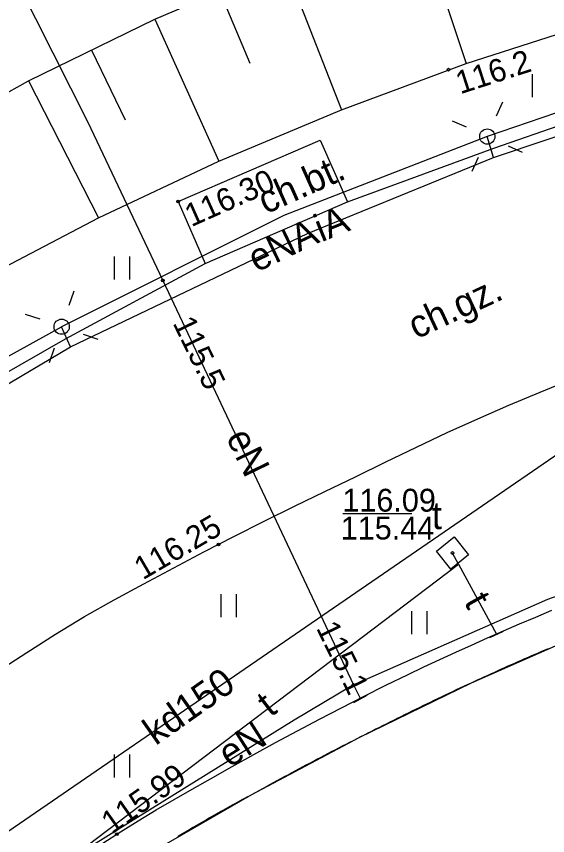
# Model space of a CAD drawing. Extents: x 6434771 to 6436222, y 5663454 to 5664782.
# Drawn here: x 6435471.46 to 6435488.88, y 5664193.12 to 5664220 of the extents above; entities that cross this region are included whole.
import ezdxf

# ---------------------------------------------------------------- set-up
doc = ezdxf.new("R2010")
doc.units = 0
for name, color, linetype in [('Warstwa 1', 7, 'Continuous'), ('Warstwa 10', 7, 'Continuous'), ('Warstwa 11', 7, 'Continuous'), ('Warstwa 12', 7, 'Continuous'), ('Warstwa 13', 7, 'Continuous'), ('Warstwa 14', 7, 'Continuous'), ('Warstwa 2', 7, 'Continuous'), ('Warstwa 20', 7, 'Continuous'), ('Warstwa 21', 7, 'Continuous'), ('Warstwa 25', 7, 'Continuous'), ('Warstwa 4', 7, 'Continuous'), ('Warstwa 5', 7, 'Continuous'), ('Warstwa 6', 7, 'Continuous'), ('Warstwa 7', 7, 'Continuous'), ('Warstwa 9', 7, 'Continuous')]:
    doc.layers.add(name, color=color, linetype=linetype)

msp = doc.modelspace()

# ---------------------------------------------------------------- linework, layer by layer
at = {"layer": 'Warstwa 1'}
for p, q in [((6435486.378, 5664198.136), (6435489.776, 5664199.625)), ((6435482.696, 5664196.34), (6435486.378, 5664198.136)), ((6435479.183, 5664194.472), (6435482.696, 5664196.34)), ((6435475.88, 5664192.562), (6435479.183, 5664194.472))]:
    msp.add_line(p, q, dxfattribs=at)
at = {"layer": 'Warstwa 10'}
for p, q in [((6435484.559, 5664223.389), (6435486.206, 5664218.457)), ((6435475.999, 5664219.916), (6435480.238, 5664221.753)), ((6435480.238, 5664221.753), (6435482.117, 5664216.941)), ((6435478.119, 5664220.834), (6435479.113, 5664218.465)), ((6435471.849, 5664217.884), (6435475.999, 5664219.916)), ((6435475.999, 5664219.916), (6435478.097, 5664215.251)), ((6435486.206, 5664218.457), (6435490.357, 5664219.797)), ((6435473.924, 5664218.9), (6435475.024, 5664216.611)), ((6435482.117, 5664216.941), (6435486.206, 5664218.457)), ((6435467.8, 5664215.66), (6435471.849, 5664217.884)), ((6435471.849, 5664217.884), (6435474.152, 5664213.392)), ((6435478.097, 5664215.251), (6435482.117, 5664216.941)), ((6435474.152, 5664213.392), (6435478.097, 5664215.251)), ((6435470.291, 5664211.365), (6435474.152, 5664213.392))]:
    msp.add_line(p, q, dxfattribs=at)
at = {"layer": 'Warstwa 11'}
for points in [[(6435486.378, 5664198.136), (6435486.487, 5664198.186), (6435486.596, 5664198.237), (6435486.706, 5664198.287), (6435486.815, 5664198.337), (6435486.925, 5664198.387), (6435487.034, 5664198.438), (6435487.145, 5664198.487), (6435487.255, 5664198.537), (6435487.364, 5664198.587), (6435487.474, 5664198.635), (6435487.584, 5664198.685), (6435487.694, 5664198.734), (6435487.805, 5664198.782), (6435487.915, 5664198.831), (6435488.026, 5664198.88), (6435488.135, 5664198.928), (6435488.246, 5664198.977), (6435488.357, 5664199.025), (6435488.467, 5664199.072), (6435488.578, 5664199.12), (6435488.689, 5664199.168), (6435488.8, 5664199.215), (6435488.911, 5664199.262)], [(6435479.183, 5664194.472), (6435479.301, 5664194.538), (6435479.419, 5664194.603), (6435479.536, 5664194.668), (6435479.654, 5664194.733), (6435479.772, 5664194.797), (6435479.891, 5664194.862), (6435480.009, 5664194.926), (6435480.127, 5664194.99), (6435480.245, 5664195.055), (6435480.364, 5664195.118), (6435480.483, 5664195.182), (6435480.6, 5664195.245), (6435480.719, 5664195.309), (6435480.838, 5664195.372), (6435480.957, 5664195.436), (6435481.076, 5664195.499), (6435481.195, 5664195.562), (6435481.314, 5664195.625), (6435481.433, 5664195.687), (6435481.553, 5664195.75), (6435481.671, 5664195.812), (6435481.791, 5664195.874), (6435481.91, 5664195.937), (6435482.03, 5664195.998), (6435482.149, 5664196.061), (6435482.269, 5664196.122), (6435482.389, 5664196.184), (6435482.509, 5664196.245), (6435482.628, 5664196.306), (6435482.748, 5664196.367), (6435482.868, 5664196.428), (6435482.988, 5664196.49), (6435483.108, 5664196.55), (6435483.228, 5664196.611), (6435483.349, 5664196.671), (6435483.469, 5664196.731), (6435483.589, 5664196.791), (6435483.71, 5664196.852), (6435483.83, 5664196.911), (6435483.951, 5664196.971), (6435484.071, 5664197.03), (6435484.192, 5664197.09), (6435484.313, 5664197.15), (6435484.434, 5664197.208), (6435484.555, 5664197.268), (6435484.676, 5664197.326), (6435484.797, 5664197.386), (6435484.918, 5664197.444), (6435485.039, 5664197.503), (6435485.161, 5664197.56), (6435485.282, 5664197.619), (6435485.403, 5664197.676), (6435485.525, 5664197.735), (6435485.647, 5664197.792), (6435485.768, 5664197.85), (6435485.89, 5664197.908), (6435486.012, 5664197.965), (6435486.133, 5664198.023), (6435486.255, 5664198.079), (6435486.378, 5664198.136)], [(6435476.749, 5664193.094), (6435476.827, 5664193.14), (6435476.904, 5664193.186), (6435476.982, 5664193.232), (6435477.059, 5664193.278), (6435477.137, 5664193.324), (6435477.215, 5664193.369), (6435477.293, 5664193.415), (6435477.371, 5664193.46), (6435477.448, 5664193.506), (6435477.527, 5664193.551), (6435477.605, 5664193.596), (6435477.683, 5664193.641), (6435477.761, 5664193.687), (6435477.84, 5664193.731), (6435477.919, 5664193.776), (6435477.997, 5664193.82), (6435478.076, 5664193.865), (6435478.154, 5664193.909), (6435478.233, 5664193.953), (6435478.311, 5664193.997), (6435478.391, 5664194.041), (6435478.469, 5664194.084), (6435478.548, 5664194.128), (6435478.627, 5664194.171), (6435478.707, 5664194.215), (6435478.785, 5664194.258), (6435478.865, 5664194.301), (6435478.944, 5664194.344), (6435479.024, 5664194.387), (6435479.103, 5664194.429), (6435479.183, 5664194.472)]]:
    msp.add_lwpolyline(points, dxfattribs=at)
at = {"layer": 'Warstwa 12'}
for points in [[(6435470.937, 5664222.223), (6435473.799, 5664216.538), (6435476.256, 5664211.338), (6435482.507, 5664198.062)], [(6435499.98, 5664220.17), (6435493.622, 5664218.359), (6435486.9, 5664216.06)], [(6435487.1, 5664215.37), (6435496.2, 5664218.43), (6435500.11, 5664219.41)], [(6435487.1, 5664215.37), (6435496.2, 5664218.43), (6435500.11, 5664219.41)], [(6435486.9, 5664216.06), (6435480.232, 5664213.471), (6435472.94, 5664209.82)], [(6435487.1, 5664215.37), (6435486.9, 5664216.06)], [(6435487.1, 5664215.37), (6435486.9, 5664216.06)], [(6435473.23, 5664209.16), (6435481, 5664212.88), (6435487.1, 5664215.37)], [(6435473.23, 5664209.16), (6435481, 5664212.88), (6435487.1, 5664215.37)], [(6435458.161, 5664200.227), (6435465.709, 5664205.826), (6435472.94, 5664209.82)], [(6435473.23, 5664209.16), (6435472.94, 5664209.82)], [(6435473.23, 5664209.16), (6435472.94, 5664209.82)], [(6435449.597, 5664192.002), (6435454.4, 5664196.35), (6435465.08, 5664204.32), (6435473.23, 5664209.16)], [(6435449.597, 5664192.002), (6435454.4, 5664196.35), (6435465.08, 5664204.32), (6435473.23, 5664209.16)], [(6435482.507, 5664198.062), (6435488.881, 5664200.876), (6435496.414, 5664203.545), (6435504.678, 5664205.535), (6435512.459, 5664206.351), (6435520.429, 5664205.495), (6435525.132, 5664204.068), (6435528.683, 5664202.475), (6435528.858, 5664202.893), (6435534.374, 5664198.346), (6435538.182, 5664194.05), (6435539.957, 5664190.909)], [(6435485.955, 5664202.031), (6435485.759, 5664202.393)], [(6435472.368, 5664191.725), (6435485.955, 5664202.031)], [(6435485.955, 5664202.031), (6435487.207, 5664199.726)], [(6435482.507, 5664198.062), (6435480.562, 5664196.906), (6435472.224, 5664191.726)], [(6435482.507, 5664198.062), (6435482.741, 5664197.61)]]:
    msp.add_lwpolyline(points, dxfattribs=at)
at = {"layer": 'Warstwa 13'}
msp.add_circle((6435485.631, 5664218.256), 0.045, dxfattribs=at)
at = {"layer": 'Warstwa 14'}
msp.add_line((6435484.424, 5664203.68), (6435482.164, 5664203.68), dxfattribs=at)
for centre in [(6435476.256, 5664211.338), (6435485.759, 5664202.393), (6435482.507, 5664198.062)]:
    msp.add_circle(centre, 0.045, dxfattribs=at)
at = {"layer": 'Warstwa 2'}
for centre in [(6435486.9, 5664216.06), (6435472.94, 5664209.82)]:
    msp.add_circle(centre, 0.25, dxfattribs=at)
at = {"layer": 'Warstwa 20'}
for p, q in [((6435475.999, 5664219.916), (6435480.238, 5664221.753)), ((6435471.849, 5664217.884), (6435475.999, 5664219.916)), ((6435467.8, 5664215.66), (6435471.849, 5664217.884)), ((6435486.981, 5664199.619), (6435487.433, 5664199.833)), ((6435482.522, 5664197.49), (6435482.96, 5664197.73))]:
    msp.add_line(p, q, dxfattribs=at)
at = {"layer": 'Warstwa 21'}
for p, q in [((6435486.206, 5664218.457), (6435490.357, 5664219.797)), ((6435482.117, 5664216.941), (6435486.206, 5664218.457)), ((6435478.097, 5664215.251), (6435482.117, 5664216.941)), ((6435474.152, 5664213.392), (6435478.097, 5664215.251)), ((6435470.291, 5664211.365), (6435474.152, 5664213.392))]:
    msp.add_line(p, q, dxfattribs=at)
at = {"layer": 'Warstwa 25'}
for centre in [(6435476.758, 5664213.933), (6435478.082, 5664202.676), (6435474.747, 5664193.166)]:
    msp.add_circle(centre, 0.045, dxfattribs=at)
at = {"layer": 'Warstwa 4'}
for points in [[(6435487.204, 5664216.746), (6435487.407, 5664217.203)], [(6435486.214, 5664216.364), (6435485.757, 5664216.567)], [(6435487.586, 5664215.756), (6435488.043, 5664215.553)], [(6435486.596, 5664215.374), (6435486.393, 5664214.917)], [(6435473.183, 5664210.529), (6435473.346, 5664211.002)], [(6435472.231, 5664210.063), (6435471.758, 5664210.226)], [(6435473.649, 5664209.577), (6435474.122, 5664209.414)], [(6435472.697, 5664209.111), (6435472.534, 5664208.638)]]:
    msp.add_lwpolyline(points, dxfattribs=at)
msp.add_lwpolyline([(6435485.232, 5664202.45), (6435485.816, 5664202.92), (6435486.286, 5664202.336), (6435485.702, 5664201.866)], close=True, dxfattribs=at)
at = {"layer": 'Warstwa 5'}
for p, q in [((6435488.381, 5664217.354), (6435488.381, 5664218.104)), ((6435487.11, 5664215.678), (6435491.157, 5664217.089)), ((6435476.758, 5664213.933), (6435481.422, 5664215.946)), ((6435481.422, 5664215.946), (6435482.318, 5664213.915)), ((6435482.318, 5664213.915), (6435487.11, 5664215.678)), ((6435476.758, 5664213.933), (6435477.643, 5664211.892)), ((6435474.675, 5664211.373), (6435474.675, 5664212.123)), ((6435475.175, 5664211.373), (6435475.175, 5664212.123)), ((6435473.063, 5664209.417), (6435477.643, 5664211.892)), ((6435468.088, 5664206.567), (6435473.063, 5664209.417)), ((6435488.634, 5664207.676), (6435489.664, 5664208.094)), ((6435487.611, 5664207.245), (6435488.634, 5664207.676)), ((6435486.592, 5664206.8), (6435487.611, 5664207.245)), ((6435485.58, 5664206.343), (6435486.592, 5664206.8)), ((6435484.573, 5664205.872), (6435485.58, 5664206.343)), ((6435483.573, 5664205.388), (6435484.573, 5664205.872)), ((6435482.579, 5664204.892), (6435483.573, 5664205.388)), ((6435481.576, 5664204.415), (6435482.579, 5664204.892)), ((6435480.576, 5664203.931), (6435481.576, 5664204.415)), ((6435479.58, 5664203.438), (6435480.576, 5664203.931)), ((6435478.588, 5664202.936), (6435479.58, 5664203.438)), ((6435477.601, 5664202.427), (6435478.588, 5664202.936)), ((6435476.617, 5664201.91), (6435477.601, 5664202.427)), ((6435475.638, 5664201.384), (6435476.617, 5664201.91)), ((6435474.664, 5664200.851), (6435475.638, 5664201.384)), ((6435478.174, 5664200.29), (6435478.174, 5664201.04)), ((6435478.674, 5664200.29), (6435478.674, 5664201.04)), ((6435473.693, 5664200.309), (6435474.664, 5664200.851)), ((6435484.426, 5664199.733), (6435484.426, 5664200.483)), ((6435484.926, 5664199.733), (6435484.926, 5664200.483)), ((6435488.489, 5664200.291), (6435489.018, 5664200.514)), ((6435472.741, 5664199.725), (6435473.693, 5664200.309)), ((6435487.961, 5664200.065), (6435488.489, 5664200.291)), ((6435486.909, 5664199.606), (6435487.435, 5664199.837)), ((6435487.435, 5664199.837), (6435487.961, 5664200.065)), ((6435471.796, 5664199.13), (6435472.741, 5664199.725)), ((6435486.385, 5664199.372), (6435486.909, 5664199.606)), ((6435485.863, 5664199.136), (6435486.385, 5664199.372)), ((6435470.858, 5664198.525), (6435471.796, 5664199.13)), ((6435485.341, 5664198.897), (6435485.863, 5664199.136)), ((6435484.821, 5664198.655), (6435485.341, 5664198.897)), ((6435484.301, 5664198.411), (6435484.821, 5664198.655)), ((6435483.57, 5664198.051), (6435484.301, 5664198.411)), ((6435482.842, 5664197.685), (6435483.57, 5664198.051)), ((6435482.116, 5664197.315), (6435482.842, 5664197.685)), ((6435481.393, 5664196.938), (6435482.116, 5664197.315)), ((6435480.672, 5664196.557), (6435481.393, 5664196.938)), ((6435479.955, 5664196.17), (6435480.672, 5664196.557)), ((6435479.24, 5664195.779), (6435479.955, 5664196.17)), ((6435474.676, 5664195.026), (6435474.676, 5664195.776)), ((6435475.176, 5664195.026), (6435475.176, 5664195.776)), ((6435478.528, 5664195.382), (6435479.24, 5664195.779)), ((6435477.819, 5664194.979), (6435478.528, 5664195.382)), ((6435477.22, 5664194.647), (6435477.819, 5664194.979)), ((6435476.625, 5664194.307), (6435477.22, 5664194.647)), ((6435476.035, 5664193.96), (6435476.625, 5664194.307)), ((6435475.449, 5664193.605), (6435476.035, 5664193.96)), ((6435474.868, 5664193.243), (6435475.449, 5664193.605)), ((6435474.291, 5664192.874), (6435474.868, 5664193.243))]:
    msp.add_line(p, q, dxfattribs=at)
at = {"layer": 'Warstwa 6'}
msp.add_circle((6435485.759, 5664202.393), 0.045, dxfattribs=at)
at = {"layer": 'Warstwa 7'}
msp.add_lwpolyline([(6435468.996, 5664191.765), (6435494.352, 5664209.18), (6435531.175, 5664205.935), (6435546.135, 5664190.834)], dxfattribs=at)
at = {"layer": 'Warstwa 9'}
for p, q in [((6435487.11, 5664215.678), (6435491.157, 5664217.089)), ((6435476.758, 5664213.933), (6435481.422, 5664215.946)), ((6435481.422, 5664215.946), (6435482.318, 5664213.915)), ((6435482.318, 5664213.915), (6435487.11, 5664215.678)), ((6435476.758, 5664213.933), (6435477.643, 5664211.892)), ((6435477.643, 5664211.892), (6435482.318, 5664213.915)), ((6435477.643, 5664211.892), (6435482.318, 5664213.915)), ((6435473.063, 5664209.417), (6435477.643, 5664211.892)), ((6435468.088, 5664206.567), (6435473.063, 5664209.417)), ((6435488.634, 5664207.676), (6435489.664, 5664208.094)), ((6435487.611, 5664207.245), (6435488.634, 5664207.676)), ((6435486.592, 5664206.8), (6435487.611, 5664207.245)), ((6435485.58, 5664206.343), (6435486.592, 5664206.8)), ((6435484.573, 5664205.872), (6435485.58, 5664206.343)), ((6435483.573, 5664205.388), (6435484.573, 5664205.872)), ((6435482.579, 5664204.892), (6435483.573, 5664205.388)), ((6435481.576, 5664204.415), (6435482.579, 5664204.892)), ((6435480.576, 5664203.931), (6435481.576, 5664204.415)), ((6435479.58, 5664203.438), (6435480.576, 5664203.931)), ((6435478.588, 5664202.936), (6435479.58, 5664203.438)), ((6435477.601, 5664202.427), (6435478.588, 5664202.936)), ((6435476.617, 5664201.91), (6435477.601, 5664202.427)), ((6435475.638, 5664201.384), (6435476.617, 5664201.91)), ((6435474.664, 5664200.851), (6435475.638, 5664201.384)), ((6435473.693, 5664200.309), (6435474.664, 5664200.851)), ((6435488.489, 5664200.291), (6435489.018, 5664200.514)), ((6435472.741, 5664199.725), (6435473.693, 5664200.309)), ((6435487.961, 5664200.065), (6435488.489, 5664200.291)), ((6435486.909, 5664199.606), (6435487.435, 5664199.837)), ((6435487.435, 5664199.837), (6435487.961, 5664200.065)), ((6435471.796, 5664199.13), (6435472.741, 5664199.725)), ((6435486.385, 5664199.372), (6435486.909, 5664199.606)), ((6435485.863, 5664199.136), (6435486.385, 5664199.372)), ((6435470.858, 5664198.525), (6435471.796, 5664199.13)), ((6435485.341, 5664198.897), (6435485.863, 5664199.136)), ((6435488.246, 5664198.977), (6435488.357, 5664199.025)), ((6435488.357, 5664199.025), (6435488.467, 5664199.072)), ((6435488.467, 5664199.072), (6435488.578, 5664199.12)), ((6435488.578, 5664199.12), (6435488.689, 5664199.168)), ((6435488.689, 5664199.168), (6435488.8, 5664199.215)), ((6435488.8, 5664199.215), (6435488.911, 5664199.262)), ((6435484.821, 5664198.655), (6435485.341, 5664198.897)), ((6435487.584, 5664198.685), (6435487.694, 5664198.734)), ((6435487.694, 5664198.734), (6435487.805, 5664198.782)), ((6435487.805, 5664198.782), (6435487.915, 5664198.831)), ((6435487.915, 5664198.831), (6435488.026, 5664198.88)), ((6435488.026, 5664198.88), (6435488.135, 5664198.928)), ((6435488.135, 5664198.928), (6435488.246, 5664198.977)), ((6435484.301, 5664198.411), (6435484.821, 5664198.655)), ((6435487.034, 5664198.438), (6435487.145, 5664198.487)), ((6435487.145, 5664198.487), (6435487.255, 5664198.537)), ((6435487.255, 5664198.537), (6435487.364, 5664198.587)), ((6435487.364, 5664198.587), (6435487.474, 5664198.635)), ((6435487.474, 5664198.635), (6435487.584, 5664198.685)), ((6435483.57, 5664198.051), (6435484.301, 5664198.411)), ((6435486.487, 5664198.186), (6435486.596, 5664198.237)), ((6435486.596, 5664198.237), (6435486.706, 5664198.287)), ((6435486.706, 5664198.287), (6435486.815, 5664198.337)), ((6435486.815, 5664198.337), (6435486.925, 5664198.387)), ((6435486.925, 5664198.387), (6435487.034, 5664198.438)), ((6435482.842, 5664197.685), (6435483.57, 5664198.051)), ((6435485.89, 5664197.908), (6435486.012, 5664197.965)), ((6435486.012, 5664197.965), (6435486.133, 5664198.023)), ((6435486.133, 5664198.023), (6435486.255, 5664198.079)), ((6435486.255, 5664198.079), (6435486.378, 5664198.136)), ((6435486.378, 5664198.136), (6435486.487, 5664198.186)), ((6435482.116, 5664197.315), (6435482.842, 5664197.685)), ((6435485.282, 5664197.619), (6435485.403, 5664197.676)), ((6435485.403, 5664197.676), (6435485.525, 5664197.735)), ((6435485.525, 5664197.735), (6435485.647, 5664197.792)), ((6435485.647, 5664197.792), (6435485.768, 5664197.85)), ((6435485.768, 5664197.85), (6435485.89, 5664197.908)), ((6435484.676, 5664197.326), (6435484.797, 5664197.386)), ((6435484.797, 5664197.386), (6435484.918, 5664197.444)), ((6435484.918, 5664197.444), (6435485.039, 5664197.503)), ((6435485.039, 5664197.503), (6435485.161, 5664197.56)), ((6435485.161, 5664197.56), (6435485.282, 5664197.619)), ((6435481.393, 5664196.938), (6435482.116, 5664197.315)), ((6435484.192, 5664197.09), (6435484.313, 5664197.15)), ((6435484.313, 5664197.15), (6435484.434, 5664197.208)), ((6435484.434, 5664197.208), (6435484.555, 5664197.268)), ((6435484.555, 5664197.268), (6435484.676, 5664197.326)), ((6435480.672, 5664196.557), (6435481.393, 5664196.938)), ((6435483.589, 5664196.791), (6435483.71, 5664196.852)), ((6435483.71, 5664196.852), (6435483.83, 5664196.911)), ((6435483.83, 5664196.911), (6435483.951, 5664196.971)), ((6435483.951, 5664196.971), (6435484.071, 5664197.03)), ((6435484.071, 5664197.03), (6435484.192, 5664197.09)), ((6435483.108, 5664196.55), (6435483.228, 5664196.611)), ((6435483.228, 5664196.611), (6435483.349, 5664196.671)), ((6435483.349, 5664196.671), (6435483.469, 5664196.731)), ((6435483.469, 5664196.731), (6435483.589, 5664196.791)), ((6435479.955, 5664196.17), (6435480.672, 5664196.557)), ((6435482.509, 5664196.245), (6435482.628, 5664196.306)), ((6435482.628, 5664196.306), (6435482.748, 5664196.367)), ((6435482.748, 5664196.367), (6435482.868, 5664196.428)), ((6435482.868, 5664196.428), (6435482.988, 5664196.49)), ((6435482.988, 5664196.49), (6435483.108, 5664196.55)), ((6435479.24, 5664195.779), (6435479.955, 5664196.17)), ((6435482.03, 5664195.998), (6435482.149, 5664196.061)), ((6435482.149, 5664196.061), (6435482.269, 5664196.122)), ((6435482.269, 5664196.122), (6435482.389, 5664196.184)), ((6435482.389, 5664196.184), (6435482.509, 5664196.245)), ((6435478.528, 5664195.382), (6435479.24, 5664195.779)), ((6435481.553, 5664195.75), (6435481.671, 5664195.812)), ((6435481.671, 5664195.812), (6435481.791, 5664195.874)), ((6435481.791, 5664195.874), (6435481.91, 5664195.937)), ((6435481.91, 5664195.937), (6435482.03, 5664195.998)), ((6435480.957, 5664195.436), (6435481.076, 5664195.499)), ((6435481.076, 5664195.499), (6435481.195, 5664195.562)), ((6435481.195, 5664195.562), (6435481.314, 5664195.625)), ((6435481.314, 5664195.625), (6435481.433, 5664195.687)), ((6435481.433, 5664195.687), (6435481.553, 5664195.75)), ((6435477.819, 5664194.979), (6435478.528, 5664195.382)), ((6435480.483, 5664195.182), (6435480.6, 5664195.245)), ((6435480.6, 5664195.245), (6435480.719, 5664195.309)), ((6435480.719, 5664195.309), (6435480.838, 5664195.372)), ((6435480.838, 5664195.372), (6435480.957, 5664195.436)), ((6435477.22, 5664194.647), (6435477.819, 5664194.979)), ((6435480.009, 5664194.926), (6435480.127, 5664194.99)), ((6435480.127, 5664194.99), (6435480.245, 5664195.055)), ((6435480.245, 5664195.055), (6435480.364, 5664195.118)), ((6435480.364, 5664195.118), (6435480.483, 5664195.182)), ((6435479.536, 5664194.668), (6435479.654, 5664194.733)), ((6435479.654, 5664194.733), (6435479.772, 5664194.797)), ((6435479.772, 5664194.797), (6435479.891, 5664194.862)), ((6435479.891, 5664194.862), (6435480.009, 5664194.926)), ((6435476.625, 5664194.307), (6435477.22, 5664194.647)), ((6435479.024, 5664194.387), (6435479.103, 5664194.429)), ((6435479.103, 5664194.429), (6435479.183, 5664194.472)), ((6435479.183, 5664194.472), (6435479.301, 5664194.538)), ((6435479.301, 5664194.538), (6435479.419, 5664194.603)), ((6435479.419, 5664194.603), (6435479.536, 5664194.668)), ((6435476.035, 5664193.96), (6435476.625, 5664194.307)), ((6435478.548, 5664194.128), (6435478.627, 5664194.171)), ((6435478.627, 5664194.171), (6435478.707, 5664194.215)), ((6435478.707, 5664194.215), (6435478.785, 5664194.258)), ((6435478.785, 5664194.258), (6435478.865, 5664194.301)), ((6435478.865, 5664194.301), (6435478.944, 5664194.344)), ((6435478.944, 5664194.344), (6435479.024, 5664194.387)), ((6435475.449, 5664193.605), (6435476.035, 5664193.96)), ((6435478.076, 5664193.865), (6435478.154, 5664193.909)), ((6435478.154, 5664193.909), (6435478.233, 5664193.953)), ((6435478.233, 5664193.953), (6435478.311, 5664193.997)), ((6435478.311, 5664193.997), (6435478.391, 5664194.041)), ((6435478.391, 5664194.041), (6435478.469, 5664194.084)), ((6435478.469, 5664194.084), (6435478.548, 5664194.128)), ((6435477.605, 5664193.596), (6435477.683, 5664193.641)), ((6435477.683, 5664193.641), (6435477.761, 5664193.687)), ((6435477.761, 5664193.687), (6435477.84, 5664193.731)), ((6435477.84, 5664193.731), (6435477.919, 5664193.776)), ((6435477.919, 5664193.776), (6435477.997, 5664193.82)), ((6435477.997, 5664193.82), (6435478.076, 5664193.865)), ((6435474.868, 5664193.243), (6435475.449, 5664193.605)), ((6435477.137, 5664193.324), (6435477.215, 5664193.369)), ((6435477.215, 5664193.369), (6435477.293, 5664193.415)), ((6435477.293, 5664193.415), (6435477.371, 5664193.46)), ((6435477.371, 5664193.46), (6435477.448, 5664193.506)), ((6435477.448, 5664193.506), (6435477.527, 5664193.551)), ((6435477.527, 5664193.551), (6435477.605, 5664193.596)), ((6435474.291, 5664192.874), (6435474.868, 5664193.243)), ((6435476.749, 5664193.094), (6435476.827, 5664193.14)), ((6435476.827, 5664193.14), (6435476.904, 5664193.186)), ((6435476.904, 5664193.186), (6435476.982, 5664193.232)), ((6435476.982, 5664193.232), (6435477.059, 5664193.278)), ((6435477.059, 5664193.278), (6435477.137, 5664193.324))]:
    msp.add_line(p, q, dxfattribs=at)

# ---------------------------------------------------------------- texts
at = {"layer": 'Warstwa 13'}
for s, height, rotation, p in [('116.2', 0.75, 17.8935, (6435486.012, 5664217.446)), ('iA', 0.9, 22.2078, (6435481.46, 5664212.589)), ('eNA', 0.9, 25.5826, (6435479.331, 5664211.593)), ('eN', 0.9, 295.9041, (6435478.316, 5664206.196)), ('t', 0.9, 299.2043, (6435486.118, 5664200.784)), ('t', 0.9, 37.8782, (6435479.794, 5664196.985)), ('eN', 0.9, 32.5383, (6435478.446, 5664195.33))]:
    msp.add_text(s, height=height, rotation=rotation, dxfattribs=at).set_placement(p)
at = {"layer": 'Warstwa 14'}
for s, p in [('115.5', (6435476.572, 5664209.939)), ('115.1', (6435481.275, 5664199.934))]:
    msp.add_text(s, height=0.75, rotation=295.9041, dxfattribs=at).set_placement(p)
msp.add_text('115.44', height=0.75, dxfattribs=at).set_placement((6435482.093, 5664202.836))
at = {"layer": 'Warstwa 25'}
for s, rotation, p in [('116.30', 24.0413, (6435477.193, 5664213.084)), ('116.25', 30.3496, (6435475.605, 5664201.494)), ('115.99', 35.1739, (6435474.583, 5664193.146))]:
    msp.add_text(s, height=0.75, rotation=rotation, dxfattribs=at).set_placement(p)
at = {"layer": 'Warstwa 5'}
msp.add_text('t', height=0.9, dxfattribs=at).set_placement((6435485.08, 5664203.178))
at = {"layer": 'Warstwa 6'}
msp.add_text('116.09', height=0.75, dxfattribs=at).set_placement((6435482.146, 5664203.751))
at = {"layer": 'Warstwa 7'}
msp.add_text('kd150', height=0.9, rotation=35.1739, dxfattribs=at).set_placement((6435476.021, 5664196.056))
at = {"layer": 'Warstwa 9'}
for s, rotation, p in [('ch.bt.', 24.0413, (6435479.63, 5664213.502)), ('ch.gz.', 24.8492, (6435484.569, 5664209.398))]:
    msp.add_text(s, height=0.9, rotation=rotation, dxfattribs=at).set_placement(p)

doc.saveas('drawing.dxf')
